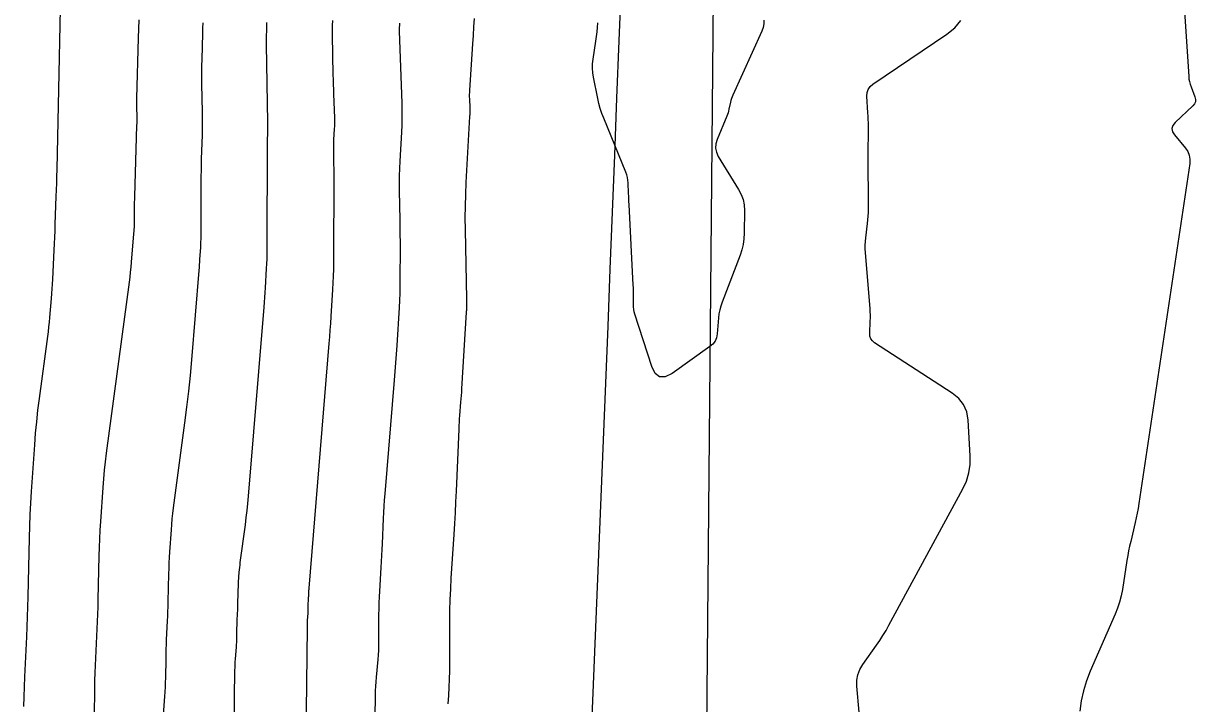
# Model space of a CAD drawing. Extents: x 1768942 to 1774819, y 723037 to 732099.
# Drawn here: x 1770549.3 to 1770610, y 730994.7 to 731030 of the extents above; entities that cross this region are included whole.
import ezdxf

# ---------------------------------------------------------------- set-up
doc = ezdxf.new("R2010")
doc.units = 0
doc.layers.add('R_Contours', color=7, linetype='Continuous')
doc.layers.add('R_Horz Alg', color=7, linetype='Continuous')

msp = doc.modelspace()

# ---------------------------------------------------------------- linework, layer by layer
at = {"layer": 'R_Contours'}
for points in [[(1770608.46, 731045.376), (1770609.667, 731027.232), (1770609.682, 731027.093), (1770609.707, 731026.956), (1770609.742, 731026.821), (1770609.788, 731026.688), (1770609.991, 731026.162), (1770610.023, 731026.035), (1770610.016, 731025.917), (1770609.971, 731025.807), (1770609.888, 731025.706), (1770608.973, 731024.842), (1770608.849, 731024.687), (1770608.801, 731024.527), (1770608.829, 731024.363), (1770608.933, 731024.193), (1770609.502, 731023.507), (1770609.622, 731023.329), (1770609.699, 731023.139), (1770609.731, 731022.937), (1770609.72, 731022.723), (1770607.086, 731005.091), (1770607.046, 731004.843), (1770607.001, 731004.596), (1770606.95, 731004.351), (1770606.894, 731004.106), (1770606.66, 731003.129), (1770606.604, 731002.885), (1770606.553, 731002.639), (1770606.507, 731002.392), (1770606.465, 731002.145), (1770606.23, 731000.638), (1770606.167, 731000.308), (1770606.084, 730999.983), (1770605.979, 730999.665), (1770605.854, 730999.352), (1770604.562, 730996.407), (1770604.365, 730995.906), (1770604.21, 730995.394), (1770604.096, 730994.871), (1770604.024, 730994.337)], [(1770551.251, 731034.893), (1770550.98, 731022.399), (1770550.971, 731022.048), (1770550.962, 731021.698), (1770550.951, 731021.347), (1770550.939, 731020.997), (1770550.888, 731019.563), (1770550.876, 731019.229), (1770550.862, 731018.894), (1770550.847, 731018.559), (1770550.831, 731018.225), (1770550.757, 731016.713), (1770550.744, 731016.465), (1770550.728, 731016.218), (1770550.711, 731015.971), (1770550.691, 731015.724), (1770550.606, 731014.736), (1770550.584, 731014.49), (1770550.558, 731014.243), (1770550.53, 731013.997), (1770550.498, 731013.751), (1770550.066, 731010.531), (1770549.991, 731009.932), (1770549.925, 731009.333), (1770549.87, 731008.732), (1770549.824, 731008.13), (1770549.662, 731005.722), (1770549.625, 731005.12), (1770549.594, 731004.517), (1770549.57, 731003.914), (1770549.553, 731003.311), (1770549.483, 731000.259), (1770549.47, 730999.741), (1770549.453, 730999.224), (1770549.433, 730998.706), (1770549.41, 730998.189), (1770549.311, 730996.118), (1770549.288, 730995.601), (1770549.27, 730995.084), (1770549.256, 730994.567)], [(1770555.233, 731030.152), (1770555.219, 731029.686), (1770555.206, 731029.22), (1770555.119, 731026.087), (1770555.117, 731025.97), (1770555.116, 731025.853), (1770555.116, 731025.736), (1770555.117, 731025.619), (1770555.126, 731025.15), (1770555.127, 731025.033), (1770555.127, 731024.916), (1770555.126, 731024.799), (1770555.123, 731024.682), (1770555.01, 731020.999), (1770555.006, 731020.853), (1770555.003, 731020.706), (1770555.001, 731020.56), (1770555, 731020.414), (1770554.997, 731019.63), (1770554.997, 731019.583), (1770554.996, 731019.536), (1770554.994, 731019.489), (1770554.991, 731019.442), (1770554.98, 731019.254), (1770554.977, 731019.207), (1770554.974, 731019.16), (1770554.97, 731019.114), (1770554.966, 731019.067), (1770554.845, 731017.601), (1770554.822, 731017.341), (1770554.796, 731017.082), (1770554.766, 731016.823), (1770554.733, 731016.564), (1770553.544, 731007.699), (1770553.488, 731007.258), (1770553.44, 731006.816), (1770553.399, 731006.373), (1770553.365, 731005.93), (1770553.246, 731004.154), (1770553.218, 731003.71), (1770553.196, 731003.266), (1770553.178, 731002.821), (1770553.165, 731002.377), (1770553.114, 731000.127), (1770553.104, 730999.745), (1770553.091, 730999.363), (1770553.077, 730998.982), (1770553.06, 730998.6), (1770552.987, 730997.073), (1770552.97, 730996.692), (1770552.957, 730996.311), (1770552.946, 730995.93), (1770552.939, 730995.548), (1770552.915, 730994.022)], [(1770558.555, 731030.003), (1770558.546, 731029.727), (1770558.538, 731029.452), (1770558.501, 731028.097), (1770558.494, 731027.779), (1770558.491, 731027.462), (1770558.491, 731027.144), (1770558.495, 731026.826), (1770558.521, 731025.4), (1770558.525, 731025.094), (1770558.524, 731024.789), (1770558.521, 731024.483), (1770558.513, 731024.178), (1770558.476, 731022.956), (1770558.467, 731022.65), (1770558.461, 731022.345), (1770558.457, 731022.039), (1770558.455, 731021.733), (1770558.446, 731018.949), (1770558.445, 731018.8), (1770558.441, 731018.652), (1770558.435, 731018.504), (1770558.427, 731018.356), (1770558.391, 731017.763), (1770558.381, 731017.615), (1770558.371, 731017.467), (1770558.36, 731017.319), (1770558.348, 731017.171), (1770557.967, 731012.546), (1770557.894, 731011.726), (1770557.81, 731010.908), (1770557.717, 731010.091), (1770557.612, 731009.274), (1770557.021, 731004.868), (1770556.985, 731004.584), (1770556.954, 731004.299), (1770556.928, 731004.014), (1770556.906, 731003.729), (1770556.829, 731002.586), (1770556.812, 731002.3), (1770556.797, 731002.014), (1770556.786, 731001.728), (1770556.778, 731001.442), (1770556.744, 730999.994), (1770556.738, 730999.748), (1770556.73, 730999.503), (1770556.721, 730999.257), (1770556.71, 730999.012), (1770556.663, 730998.029), (1770556.652, 730997.784), (1770556.643, 730997.538), (1770556.636, 730997.293), (1770556.632, 730997.047), (1770556.616, 730996.065), (1770556.611, 730995.82), (1770556.601, 730995.575), (1770556.588, 730995.33), (1770556.571, 730995.085), (1770556.46, 730993.651)], [(1770559.993, 730977.663), (1770560.223, 730996.458), (1770560.226, 730996.602), (1770560.231, 730996.745), (1770560.238, 730996.888), (1770560.248, 730997.031), (1770560.298, 730997.671), (1770560.305, 730997.78), (1770560.311, 730997.889), (1770560.315, 730997.999), (1770560.318, 730998.108), (1770560.325, 730998.546), (1770560.327, 730998.656), (1770560.33, 730998.766), (1770560.334, 730998.875), (1770560.339, 730998.984), (1770560.36, 730999.423), (1770560.364, 730999.532), (1770560.369, 730999.642), (1770560.372, 730999.752), (1770560.375, 730999.861), (1770560.39, 731000.507), (1770560.394, 731000.635), (1770560.399, 731000.763), (1770560.405, 731000.89), (1770560.413, 731001.018), (1770560.447, 731001.528), (1770560.457, 731001.655), (1770560.469, 731001.782), (1770560.483, 731001.909), (1770560.499, 731002.036), (1770560.761, 731003.994), (1770560.808, 731004.362), (1770560.851, 731004.731), (1770560.888, 731005.101), (1770560.921, 731005.471), (1770561.73, 731015.275), (1770561.75, 731015.524), (1770561.768, 731015.773), (1770561.786, 731016.023), (1770561.802, 731016.272), (1770561.863, 731017.269), (1770561.876, 731017.519), (1770561.886, 731017.768), (1770561.893, 731018.018), (1770561.895, 731018.268), (1770561.913, 731023.813), (1770561.913, 731023.898), (1770561.914, 731023.983), (1770561.916, 731024.068), (1770561.918, 731024.153), (1770561.929, 731024.492), (1770561.931, 731024.577), (1770561.932, 731024.661), (1770561.932, 731024.746), (1770561.931, 731024.831), (1770561.858, 731028.875), (1770561.857, 731028.973), (1770561.856, 731029.071), (1770561.857, 731029.169), (1770561.86, 731029.266), (1770561.871, 731029.684), (1770561.874, 731029.768), (1770561.876, 731029.853), (1770561.879, 731029.938), (1770561.882, 731030.023)], [(1770563.713, 730975.673), (1770563.981, 730998.643), (1770563.982, 730998.731), (1770563.983, 730998.819), (1770563.985, 730999.007), (1770563.986, 730999.045), (1770563.987, 730999.083), (1770563.99, 730999.12), (1770563.993, 730999.158), (1770564.006, 730999.309), (1770564.01, 730999.346), (1770564.012, 730999.384), (1770564.013, 730999.422), (1770564.014, 730999.46), (1770564.014, 730999.686), (1770564.015, 730999.736), (1770564.016, 730999.786), (1770564.018, 730999.835), (1770564.021, 730999.885), (1770564.034, 731000.085), (1770564.037, 731000.135), (1770564.04, 731000.184), (1770564.042, 731000.234), (1770564.044, 731000.284), (1770564.053, 731000.496), (1770564.056, 731000.548), (1770564.059, 731000.599), (1770564.062, 731000.651), (1770564.066, 731000.703), (1770565.112, 731013.38), (1770565.139, 731013.73), (1770565.166, 731014.08), (1770565.19, 731014.43), (1770565.212, 731014.781), (1770565.299, 731016.183), (1770565.318, 731016.533), (1770565.332, 731016.884), (1770565.34, 731017.235), (1770565.344, 731017.586), (1770565.359, 731022.193), (1770565.359, 731022.338), (1770565.358, 731022.484), (1770565.356, 731022.629), (1770565.354, 731022.774), (1770565.343, 731023.359), (1770565.341, 731023.503), (1770565.342, 731023.646), (1770565.346, 731023.79), (1770565.353, 731023.933), (1770565.385, 731024.506), (1770565.391, 731024.65), (1770565.394, 731024.793), (1770565.394, 731024.937), (1770565.391, 731025.08), (1770565.347, 731026.305), (1770565.339, 731026.557), (1770565.331, 731026.809), (1770565.325, 731027.061), (1770565.32, 731027.313), (1770565.281, 731029.357), (1770565.28, 731029.614), (1770565.285, 731029.87), (1770565.297, 731030.126)], [(1770567.497, 730994), (1770567.509, 730995.16), (1770567.513, 730995.392), (1770567.523, 730995.624), (1770567.537, 730995.856), (1770567.556, 730996.088), (1770567.641, 730997.014), (1770567.66, 730997.245), (1770567.673, 730997.477), (1770567.682, 730997.709), (1770567.685, 730997.942), (1770567.689, 730999.332), (1770567.692, 730999.639), (1770567.7, 730999.946), (1770567.713, 731000.253), (1770567.73, 731000.559), (1770567.808, 731001.785), (1770567.827, 731002.092), (1770567.844, 731002.399), (1770567.859, 731002.705), (1770567.873, 731003.012), (1770567.928, 731004.313), (1770567.943, 731004.632), (1770567.961, 731004.951), (1770567.982, 731005.269), (1770568.007, 731005.588), (1770568.493, 731011.484), (1770568.529, 731011.935), (1770568.563, 731012.386), (1770568.594, 731012.838), (1770568.623, 731013.29), (1770568.744, 731015.245), (1770568.764, 731015.622), (1770568.779, 731016), (1770568.789, 731016.378), (1770568.792, 731016.756), (1770568.797, 731018.269), (1770568.797, 731018.648), (1770568.795, 731019.026), (1770568.791, 731019.404), (1770568.785, 731019.782), (1770568.755, 731021.323), (1770568.752, 731021.7), (1770568.755, 731022.077), (1770568.765, 731022.453), (1770568.783, 731022.829), (1770568.866, 731024.334), (1770568.883, 731024.71), (1770568.891, 731025.087), (1770568.891, 731025.463), (1770568.882, 731025.84), (1770568.749, 731029.574), (1770568.748, 731029.616), (1770568.748, 731029.657), (1770568.749, 731029.698), (1770568.751, 731029.739), (1770568.762, 731029.904), (1770568.765, 731029.945), (1770568.767, 731029.986)], [(1770571.275, 730994.718), (1770571.31, 730995.144), (1770571.335, 730995.57), (1770571.35, 730995.997), (1770571.356, 730996.423), (1770571.364, 730998.978), (1770571.37, 730999.542), (1770571.384, 731000.106), (1770571.408, 731000.67), (1770571.439, 731001.233), (1770571.583, 731003.486), (1770571.617, 731004.05), (1770571.649, 731004.613), (1770571.677, 731005.177), (1770571.702, 731005.74), (1770571.837, 731008.954), (1770571.845, 731009.129), (1770571.855, 731009.303), (1770571.867, 731009.476), (1770571.88, 731009.65), (1770571.937, 731010.345), (1770571.951, 731010.519), (1770571.964, 731010.693), (1770571.976, 731010.867), (1770571.988, 731011.041), (1770572.231, 731015.003), (1770572.234, 731015.059), (1770572.237, 731015.116), (1770572.238, 731015.172), (1770572.239, 731015.229), (1770572.239, 731015.455), (1770572.239, 731015.512), (1770572.239, 731015.568), (1770572.239, 731015.625), (1770572.238, 731015.681), (1770572.168, 731019.288), (1770572.162, 731019.897), (1770572.167, 731020.507), (1770572.184, 731021.116), (1770572.212, 731021.726), (1770572.403, 731025.154), (1770572.408, 731025.267), (1770572.411, 731025.38), (1770572.41, 731025.493), (1770572.408, 731025.606), (1770572.392, 731026.058), (1770572.389, 731026.171), (1770572.389, 731026.284), (1770572.392, 731026.397), (1770572.399, 731026.51), (1770572.558, 731028.915), (1770572.586, 731029.353), (1770572.611, 731029.792), (1770572.634, 731030.231)], [(1770587.64, 731030.146), (1770587.641, 731029.952), (1770587.608, 731029.761), (1770587.54, 731029.572), (1770586.032, 731026.251), (1770585.996, 731026.164), (1770585.964, 731026.075), (1770585.936, 731025.986), (1770585.914, 731025.894), (1770585.834, 731025.525), (1770585.811, 731025.433), (1770585.785, 731025.343), (1770585.755, 731025.254), (1770585.72, 731025.166), (1770585.214, 731023.966), (1770585.146, 731023.739), (1770585.134, 731023.517), (1770585.179, 731023.298), (1770585.281, 731023.084), (1770586.335, 731021.369), (1770586.469, 731021.113), (1770586.565, 731020.846), (1770586.621, 731020.568), (1770586.637, 731020.279), (1770586.625, 731019.102), (1770586.609, 731018.81), (1770586.568, 731018.523), (1770586.501, 731018.241), (1770586.409, 731017.964), (1770585.476, 731015.522), (1770585.408, 731015.325), (1770585.355, 731015.125), (1770585.316, 731014.922), (1770585.292, 731014.716), (1770585.222, 731013.884), (1770585.185, 731013.687), (1770585.111, 731013.511), (1770584.998, 731013.358), (1770584.846, 731013.226), (1770582.886, 731011.837), (1770582.532, 731011.655), (1770582.239, 731011.653), (1770582.005, 731011.831), (1770581.832, 731012.189), (1770580.96, 731014.911), (1770580.926, 731015.032), (1770580.902, 731015.155), (1770580.888, 731015.279), (1770580.883, 731015.404), (1770580.883, 731015.91), (1770580.882, 731016.036), (1770580.879, 731016.162), (1770580.875, 731016.288), (1770580.87, 731016.415), (1770580.654, 731020.597), (1770580.647, 731020.737), (1770580.64, 731020.878), (1770580.633, 731021.018), (1770580.627, 731021.158), (1770580.602, 731021.718), (1770580.59, 731021.857), (1770580.566, 731021.993), (1770580.531, 731022.127), (1770580.484, 731022.258), (1770579.337, 731025.064), (1770579.243, 731025.313), (1770579.16, 731025.565), (1770579.088, 731025.821), (1770579.029, 731026.08), (1770578.805, 731027.181), (1770578.768, 731027.415), (1770578.752, 731027.649), (1770578.757, 731027.883), (1770578.784, 731028.118), (1770578.932, 731029.059), (1770578.966, 731029.295), (1770578.994, 731029.531), (1770579.016, 731029.768), (1770579.031, 731030.005)], [(1770592.705, 730992.938), (1770592.467, 730995.636), (1770592.466, 730995.935), (1770592.516, 730996.219), (1770592.616, 730996.49), (1770592.768, 730996.746), (1770593.478, 730997.745), (1770593.651, 730997.998), (1770593.817, 730998.255), (1770593.975, 730998.517), (1770594.125, 730998.783), (1770597.963, 731005.85), (1770598.151, 731006.26), (1770598.277, 731006.684), (1770598.342, 731007.121), (1770598.345, 731007.572), (1770598.234, 731009.405), (1770598.162, 731009.837), (1770598, 731010.217), (1770597.749, 731010.544), (1770597.408, 731010.82), (1770593.386, 731013.422), (1770593.269, 731013.518), (1770593.188, 731013.632), (1770593.142, 731013.764), (1770593.131, 731013.914), (1770593.159, 731014.552), (1770593.164, 731014.712), (1770593.163, 731014.871), (1770593.158, 731015.031), (1770593.147, 731015.19), (1770592.905, 731018.102), (1770592.895, 731018.29), (1770592.894, 731018.478), (1770592.903, 731018.666), (1770592.922, 731018.854), (1770593.017, 731019.604), (1770593.038, 731019.792), (1770593.052, 731019.98), (1770593.061, 731020.168), (1770593.064, 731020.357), (1770593.058, 731023.208), (1770593.058, 731023.387), (1770593.058, 731023.565), (1770593.058, 731023.744), (1770593.059, 731023.922), (1770593.062, 731024.636), (1770593.061, 731024.814), (1770593.057, 731024.992), (1770593.05, 731025.171), (1770593.04, 731025.349), (1770592.986, 731026.198), (1770592.996, 731026.387), (1770593.051, 731026.555), (1770593.15, 731026.701), (1770593.295, 731026.824), (1770597.129, 731029.409), (1770597.536, 731029.742), (1770597.855, 731030.134)]]:
    msp.add_lwpolyline(points, dxfattribs=at)
at = {"layer": 'R_Horz Alg'}
msp.add_line((1770584.608, 730984.478), (1770588.048, 731363.138), dxfattribs=at)
msp.add_arc((1759129.36, 731467.219), 11459.16, 355.6942048, 359.4795914, dxfattribs=at)

doc.saveas('drawing.dxf')
